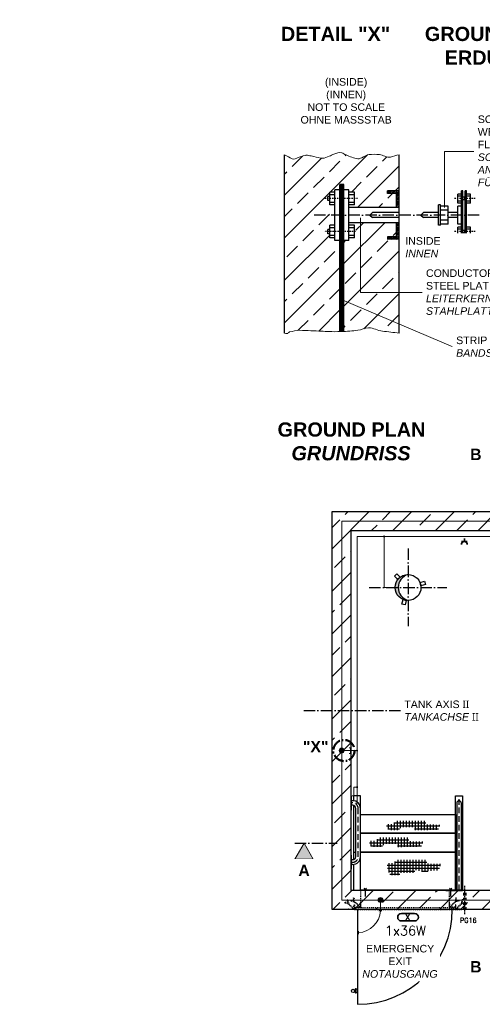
# Model space of a CAD drawing. Header units: millimetres. Extents: x 4747 to 1198744, y 17680 to 73179.
# Tile 288 of 377: x 91006 to 95887, y 40095 to 50487. Entities that reach past the tile are written whole.
import ezdxf
from ezdxf.enums import TextEntityAlignment as Align

# ---------------------------------------------------------------- set-up
doc = ezdxf.new("R2010")
doc.units = ezdxf.units.MM
for name, pattern in [('ACAD_ISO10W100', [18, 12, -3, 0, -3]), ('DASHDOT', [25.4, 12.7, -6.35, 0, -6.35]), ('JIS_02_1.0', [2, 1, -1])]:
    doc.linetypes.add(name, pattern=pattern)
for name, color, linetype, lineweight in [('Beschriftung', 7, 'Continuous', 9), ('elektro Installation', 7, 'Continuous', 35), ('HO1N2-D50', 4, 'Continuous', 18), ('Verz. Bandstahl 30x3_5mm auf Putz', 1, 'GRENZE2', 18), ('Verz. Bandstahl 30x3_5mm im Beton', 5, 'GRENZE1', 18)]:
    doc.layers.add(name, color=color, linetype=linetype, lineweight=lineweight)
doc.styles.add('LBB3.5M1000', font='isocp.shx', dxfattribs={"height": 3.5})
doc.styles.add('ROMANS', font='ROMANS', dxfattribs={"height": 0.2})
doc.linetypes.add('GRENZE1', pattern='A,6.35,-2.54,[133,ltypeshp.shx,S=2.54,R=0,X=-2.54,Y=0],-2.54,25.4', length=36.83)
doc.linetypes.add('GRENZE2', pattern='A,6.35,-2.54,[132,ltypeshp.shx,S=2.54,R=0,X=-2.54,Y=0],-2.54,25.4', length=36.83)

msp = doc.modelspace()

# ---------------------------------------------------------------- hatches: boundary and pattern name
h = msp.add_hatch()
h.set_pattern_fill('ANSI33', color=256, scale=50, style=0)
h.set_pattern_definition([(45, (179697.13, 46331.4), (-224.5064, 224.5064), []), (45, (179921.64, 46331.4), (-224.5064, 224.5064), [158.75, -79.375])])
h.paths.add_polyline_path([(96653.60274, 45294.77086), (94303.60274, 45294.77086), (94303.60274, 41094.77086), (98403.60274, 41094.77086), (98403.60274, 41294.77086), (94503.60274, 41294.77086), (94503.60274, 45094.77086), (96653.60274, 45094.77086)])
h.paths.add_polyline_path([(97533.60274, 45294.77086), (96653.60274, 45294.77086), (96653.60274, 45094.77086), (97533.60274, 45094.77086)], flags=17)
h.paths.add_polyline_path([(98403.60274, 45294.77086), (97533.60274, 45294.77086), (97533.60274, 45094.77086), (98403.60274, 45094.77086)])
h.paths.add_polyline_path([(100153.60274, 45294.77086), (98403.60274, 45294.77086), (98403.60274, 45094.77086), (100153.60274, 45094.77086)], flags=17)
h.paths.add_polyline_path([(102503.60274, 45294.77086), (100153.60274, 45294.77086), (100153.60274, 45094.77086), (102303.60274, 45094.77086), (102303.60274, 41294.77086), (98403.60274, 41294.77086), (98403.60274, 41094.77086), (102503.60274, 41094.77086)])
h = msp.add_hatch(color=256)
h.dxf.hatch_style = 1
h.paths.add_polyline_path([(95103.60274, 44631.27086, 0.4142135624), (94967.10274, 44494.77086), (95000.71765, 44494.77086, -0.33466015)])
h.paths.add_polyline_path([(95000.71765, 44494.77086), (94967.10274, 44494.77086, 0.4142135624), (95103.60274, 44358.27086, -0.33466015)])
h = msp.add_hatch()
h.set_pattern_fill('NET', color=253, scale=10)
h.set_pattern_definition([(0, (112961.716, 46231.402), (0, 31.75), []), (90, (112961.716, 46231.402), (-31.75, 2e-15), [])])
h.paths.add_polyline_path([(94875.13876, 41954.71762), (94877.21494, 41996.22584), (94948.84181, 41998.30127), (94969.60318, 42031.50785), (95290.36694, 42031.50785), (95294.51923, 41993.11275), (95444.00134, 41988.96192), (95420.12574, 41937.07662), (95264.41516, 41932.92579), (95172.02691, 41931.88809), (95172.02691, 41966.1324), (95035.00164, 41966.1324), (95004.89756, 41933.96349), (94911.47126, 41933.96349)])
h = msp.add_hatch()
h.set_pattern_fill('NET', color=253, scale=10)
h.set_pattern_definition([(0, (112782.13, 46053.954), (0, 31.75), []), (90, (112782.13, 46053.954), (-31.75, 2e-15), [])])
h.paths.add_polyline_path([(94695.55258, 41777.26987), (94697.62875, 41818.77809), (94769.25562, 41820.85352), (94790.01699, 41854.0601), (95110.78075, 41854.0601), (95114.93305, 41815.665), (95264.41516, 41811.51417), (95240.53955, 41759.62887), (95084.82897, 41755.47804), (94992.44073, 41754.44034), (94992.44073, 41788.68465), (94855.41545, 41788.68465), (94825.31137, 41756.51574), (94731.88507, 41756.51574)])
at = {"layer": 'Beschriftung'}
h = msp.add_hatch(color=256, dxfattribs=at)
h.dxf.hatch_style = 1
h.paths.add_polyline_path([(94006.43888, 41794.77086), (94104.41243, 41625.07569), (93908.46532, 41625.07569)])
at = {"layer": 'Verz. Bandstahl 30x3_5mm auf Putz'}
h = msp.add_hatch(color=256, dxfattribs=at)
h.dxf.hatch_style = 1
edge = h.paths.add_edge_path()
edge.add_arc((94852.97221, 45032.27086), 6.01999, 0, 360)
h = msp.add_hatch(color=256, dxfattribs=at)
h.dxf.hatch_style = 1
edge = h.paths.add_edge_path()
edge.add_arc((94566.10274, 42772.37809), 6.01999, 0, 360)
h = msp.add_hatch(color=256, dxfattribs=at)
h.dxf.hatch_style = 1
edge = h.paths.add_edge_path()
edge.add_arc((94566.10274, 42386.81379), 6.01999, 0, 360)
at = {"layer": 'Verz. Bandstahl 30x3_5mm im Beton'}
h = msp.add_hatch(color=256, dxfattribs=at)
h.dxf.hatch_style = 1
edge = h.paths.add_edge_path()
edge.add_arc((94403.60274, 42772.37809), 26.4653, 0, 360)
h = msp.add_hatch(color=256, dxfattribs=at)
h.dxf.hatch_style = 1
edge = h.paths.add_edge_path()
edge.add_arc((94812.11544, 41195.85849), 26.4653, 0, 360)

# ---------------------------------------------------------------- linework, layer by layer
at = {"color": 7, "linetype": 'Continuous'}
for p, q in [((94385.38379, 47195.14492), (94385.38379, 48746.64977)), ((94425.63934, 48746.64977), (94385.38379, 48746.64977)), ((94389.40935, 47195.23525), (94389.40935, 48746.64977)), ((94393.4349, 47195.32765), (94393.4349, 48746.64977)), ((94398.80231, 47195.45484), (94398.80231, 48746.64977)), ((94404.16971, 47195.59864), (94404.16971, 48746.64977)), ((94409.53712, 47195.76119), (94409.53712, 48746.64977)), ((94414.90453, 47195.94163), (94414.90453, 48746.64977)), ((94420.27194, 47196.13912), (94420.27194, 48746.64977)), ((94425.63934, 47196.35279), (94425.63934, 48746.64977)), ((94331.70972, 48666.13867), (94278.03566, 48666.13867)), ((94278.03566, 48531.9535), (94278.03566, 48666.13867)), ((94331.70972, 48639.30164), (94278.03566, 48639.30164)), ((94331.70972, 48156.23503), (94331.70972, 48692.97571)), ((94385.38379, 48692.97571), (94331.70972, 48692.97571)), ((94479.31341, 48692.97571), (94425.63934, 48692.97571)), ((94479.31341, 48156.23503), (94479.31341, 48692.97571)), ((94538.35488, 48666.13867), (94479.31341, 48666.13867)), ((94538.35488, 48639.30164), (94479.31341, 48639.30164)), ((94538.35488, 48531.9535), (94538.35488, 48666.13867)), ((94888.57818, 48671.69662), (94896.43874, 48679.55719)), ((94888.57818, 48652.72016), (94915.41521, 48679.55719)), ((94888.57818, 48652.72016), (94888.57818, 48679.55719)), ((95009.34483, 48679.55719), (94888.57818, 48679.55719)), ((94982.5078, 48652.72016), (94888.57818, 48652.72016)), ((94907.55518, 48652.72016), (94934.39221, 48679.55719)), ((94926.53165, 48652.72016), (94953.36868, 48679.55719)), ((94945.50865, 48652.72016), (94972.34569, 48679.55719)), ((94964.48512, 48652.72016), (94991.32215, 48679.55719)), ((94982.5078, 48651.76637), (95009.34483, 48678.6034)), ((94982.5078, 48632.78936), (95009.34483, 48659.6264)), ((94982.5078, 48505.11647), (94982.5078, 48652.72016)), ((94982.5078, 48613.8129), (95009.34483, 48640.64993)), ((95667.81642, 48646.0109), (95627.56087, 48646.0109)), ((95627.56087, 48552.08128), (95627.56087, 48646.0109)), ((95681.23493, 48679.55719), (95667.81642, 48679.55719)), ((95667.81642, 48169.65354), (95667.81642, 48679.55719)), ((95681.23493, 48169.65354), (95681.23493, 48679.55719)), ((95721.49048, 48679.55719), (95708.07197, 48679.55719)), ((95708.07197, 48169.65354), (95708.07197, 48679.55719)), ((95721.49048, 48169.65354), (95721.49048, 48679.55719)), ((95761.74604, 48646.0109), (95721.49048, 48646.0109)), ((95761.74604, 48552.08128), (95761.74604, 48646.0109)), ((94256.56603, 48577.57646), (94256.56603, 48620.51572)), ((94278.03566, 48620.51572), (94256.56603, 48620.51572)), ((94278.03566, 48577.57646), (94256.56603, 48577.57646)), ((94331.70972, 48558.79054), (94278.03566, 48558.79054)), ((94538.35488, 48558.79054), (94479.31341, 48558.79054)), ((94982.5078, 48594.83643), (95009.34483, 48621.67346)), ((94982.5078, 48575.85943), (95009.34483, 48602.69646)), ((94982.5078, 48537.90649), (95009.34483, 48564.74353)), ((94982.5078, 48518.92949), (95009.34483, 48545.76652)), ((94983.46158, 48557.83675), (95009.34483, 48583.71999)), ((95667.81642, 48625.88312), (95627.56087, 48625.88312)), ((95667.81642, 48572.20905), (95627.56087, 48572.20905)), ((95667.81642, 48552.08128), (95627.56087, 48552.08128)), ((95708.07197, 48612.46461), (95681.23493, 48612.46461)), ((95708.07197, 48585.62757), (95681.23493, 48585.62757)), ((95761.74604, 48625.88312), (95721.49048, 48625.88312)), ((95761.74604, 48572.20905), (95721.49048, 48572.20905)), ((95761.74604, 48552.08128), (95721.49048, 48552.08128)), ((94331.70972, 48531.9535), (94278.03566, 48531.9535)), ((94538.35488, 48531.9535), (94479.31341, 48531.9535)), ((95009.34483, 48505.11647), (94479.31341, 48505.11647)), ((94700.71894, 48424.60537), (94727.55597, 48451.4424)), ((95009.34483, 48451.4424), (94727.55597, 48451.4424)), ((94987.67124, 48505.11647), (95009.34483, 48526.79006)), ((95238.42387, 48424.60537), (95265.26091, 48451.4424)), ((95426.28311, 48451.4424), (95265.26091, 48451.4424)), ((95445.06903, 48531.9535), (95426.28311, 48531.9535)), ((95426.28311, 48317.25723), (95426.28311, 48531.9535)), ((95445.06903, 48317.25723), (95445.06903, 48531.9535)), ((95525.58014, 48518.53499), (95445.06903, 48518.53499)), ((95525.58014, 48478.27944), (95445.06903, 48478.27944)), ((95525.58014, 48330.67575), (95525.58014, 48518.53499)), ((95627.56087, 48451.4424), (95525.58014, 48451.4424)), ((95667.81642, 48518.53499), (95627.56087, 48518.53499)), ((95627.56087, 48330.67575), (95627.56087, 48518.53499)), ((95009.34483, 48344.09427), (94479.31341, 48344.09427)), ((94700.71894, 48424.60537), (94727.55597, 48397.76833)), ((95009.34483, 48397.76833), (94727.55597, 48397.76833)), ((94982.5078, 48339.48957), (94987.11249, 48344.09427)), ((94982.5078, 48320.51256), (95006.0895, 48344.09427)), ((94982.5078, 48196.49058), (94982.5078, 48344.09427)), ((94982.5078, 48301.5361), (95009.34483, 48328.37313)), ((95238.42387, 48424.60537), (95265.26091, 48397.76833)), ((95426.28311, 48397.76833), (95265.26091, 48397.76833)), ((95525.58014, 48370.9313), (95445.06903, 48370.9313)), ((95525.58014, 48330.67575), (95445.06903, 48330.67575)), ((95627.56087, 48397.76833), (95525.58014, 48397.76833)), ((95667.81642, 48330.67575), (95627.56087, 48330.67575)), ((94256.56603, 48228.69502), (94256.56603, 48271.63427)), ((94278.03566, 48271.63427), (94256.56603, 48271.63427)), ((94278.03566, 48228.69502), (94256.56603, 48228.69502)), ((94331.70972, 48317.25723), (94278.03566, 48317.25723)), ((94278.03566, 48183.07206), (94278.03566, 48317.25723)), ((94331.70972, 48290.4202), (94278.03566, 48290.4202)), ((94538.35488, 48317.25723), (94479.31341, 48317.25723)), ((94538.35488, 48290.4202), (94479.31341, 48290.4202)), ((94538.35488, 48183.07206), (94538.35488, 48317.25723)), ((94982.5078, 48282.5599), (95009.34483, 48309.39666)), ((94982.5078, 48263.58343), (95009.34483, 48290.4202)), ((94982.5078, 48244.60616), (95009.34483, 48271.44319)), ((94982.5078, 48225.62969), (95009.34483, 48252.46673)), ((94982.5078, 48206.65296), (95009.34483, 48233.48972)), ((95445.06903, 48317.25723), (95426.28311, 48317.25723)), ((95667.81642, 48297.12946), (95627.56087, 48297.12946)), ((95627.56087, 48203.19984), (95627.56087, 48297.12946)), ((95667.81642, 48277.00168), (95627.56087, 48277.00168)), ((95667.81642, 48223.32761), (95627.56087, 48223.32761)), ((95708.07197, 48263.58316), (95681.23493, 48263.58316)), ((95708.07197, 48236.74613), (95681.23493, 48236.74613)), ((95761.74604, 48297.12946), (95721.49048, 48297.12946)), ((95761.74604, 48277.00168), (95721.49048, 48277.00168)), ((95761.74604, 48223.32761), (95721.49048, 48223.32761)), ((95761.74604, 48203.19984), (95761.74604, 48297.12946)), ((94331.70972, 48209.9091), (94278.03566, 48209.9091)), ((94331.70972, 48183.07206), (94278.03566, 48183.07206)), ((94385.38379, 48156.23503), (94331.70972, 48156.23503)), ((94479.31341, 48156.23503), (94425.63934, 48156.23503)), ((94538.35488, 48209.9091), (94479.31341, 48209.9091)), ((94538.35488, 48183.07206), (94479.31341, 48183.07206)), ((94888.57818, 48188.63001), (94896.43874, 48196.49058)), ((94888.57818, 48169.65354), (94915.41494, 48196.49058)), ((94888.57818, 48196.49058), (94888.57818, 48169.65354)), ((94982.5078, 48196.49058), (94888.57818, 48196.49058)), ((95009.34483, 48169.65354), (94888.57818, 48169.65354)), ((94907.55518, 48169.65354), (94934.39221, 48196.49058)), ((94926.53165, 48169.65354), (94953.36841, 48196.49058)), ((94945.50865, 48169.65354), (94972.34569, 48196.49058)), ((94964.48512, 48169.65354), (95009.34483, 48214.51326)), ((94983.46158, 48169.65354), (95009.34483, 48195.53679)), ((95002.43859, 48169.65354), (95009.34483, 48176.55979)), ((95667.81642, 48203.19984), (95627.56087, 48203.19984)), ((95681.23493, 48169.65354), (95667.81642, 48169.65354)), ((95721.49048, 48169.65354), (95708.07197, 48169.65354)), ((95761.74604, 48203.19984), (95721.49048, 48203.19984))]:
    msp.add_line(p, q, dxfattribs=at)
at = {"color": 7, "linetype": 'DASHDOT'}
for p, q in [((94571.3843, 48599.04609), (94214.74856, 48599.04609)), ((95812.35263, 48599.04609), (95589.82129, 48599.04609)), ((94550.62773, 48250.16465), (94220.40957, 48250.16465)), ((95812.35263, 48250.16465), (95589.82129, 48250.16465))]:
    msp.add_line(p, q, dxfattribs=at)
at = {"linetype": 'ACAD_ISO10W100', "ltscale": 10}
for p, q in [((95854.51656, 48424.60537), (94098.69905, 48424.60537)), ((95103.60274, 44904.77086), (95103.60274, 44084.77086)), ((94693.60274, 44494.77086), (95513.60274, 44494.77086)), ((94003.60274, 43194.77086), (96550.0122, 43194.77086)), ((93908.46532, 41794.77086), (94354.7433, 41794.77086))]:
    msp.add_line(p, q, dxfattribs=at)
for p, q in [((94303.60274, 41094.77086), (94303.60274, 45294.77086)), ((94303.60274, 45294.77086), (102503.60274, 45294.77086)), ((94503.60274, 41294.77086), (94503.60274, 45094.77086)), ((94503.60274, 45094.77086), (102303.60274, 45094.77086)), ((94508.60274, 42294.58952), (94503.60274, 42294.58952)), ((94508.60274, 42144.58952), (94508.60274, 42294.58952)), ((94520.75274, 42243.72891), (94508.60274, 42243.72891)), ((94520.75274, 42195.43952), (94508.60274, 42195.43952)), ((94503.60274, 42147.13562), (94508.60274, 42147.13562)), ((94528.60274, 41699.77086), (94553.60274, 41699.77086)), ((94601.89213, 41699.77086), (94603.60274, 41699.77086)), ((95603.60274, 41699.77086), (95616.95274, 41699.77086)), ((95665.25274, 41699.77086), (95678.60274, 41699.77086)), ((102303.60274, 41294.77086), (94503.60274, 41294.77086)), ((102503.60274, 41094.77086), (94303.60274, 41094.77086)), ((94571.10274, 41094.77086), (94571.10274, 40094.77086))]:
    msp.add_line(p, q)
at = {"linetype": 'ACAD_ISO10W100', "ltscale": 5}
msp.add_line((94520.75274, 42219.58952), (94508.60274, 42219.58952), dxfattribs=at)
at = {"linetype": 'JIS_02_1.0', "ltscale": 5}
msp.add_line((94601.89213, 42001.57185), (94603.60274, 42001.57185), dxfattribs=at)
at = {"linetype": 'JIS_02_1.0', "ltscale": 10}
for p, q in [((94603.60274, 41294.77086), (94603.60274, 41114.77086)), ((95538.60274, 41294.77086), (95538.60274, 41114.77086))]:
    msp.add_line(p, q, dxfattribs=at)
at = {"linetype": 'ACAD_ISO10W100', "ltscale": 0.5}
for p, q in [((94653.60274, 41299.72325), (94640.89694, 41321.73033)), ((94666.30853, 41321.73033), (94653.60274, 41299.72325)), ((94653.60274, 41231.60289), (94653.60274, 41318.60931)), ((95540.89694, 41321.73033), (95553.60274, 41299.72325)), ((95553.60274, 41299.72325), (95566.30853, 41321.73033)), ((95553.60274, 41231.60289), (95553.60274, 41318.60931))]:
    msp.add_line(p, q, dxfattribs=at)
at = {"linetype": 'JIS_02_1.0', "ltscale": 25}
for p, q in [((95691.10274, 41094.77086), (95691.10274, 41294.77086)), ((95716.10241, 41094.67973), (95716.10241, 41294.67973))]:
    msp.add_line(p, q, dxfattribs=at)
for points in [[(94984.10169, 44639.02065), (95019.45703, 44603.66531), (94994.70829, 44578.91657), (94959.35295, 44614.27191)], [(95288.27724, 44526.13691), (95239.98095, 44513.19596), (95230.92228, 44547.00336), (95279.21857, 44559.94432)], [(95038.42928, 44319.15503), (95051.37024, 44367.45132), (95085.17764, 44358.39265), (95072.23669, 44310.09636)], [(95603.60274, 41899.72325), (94603.60274, 41899.72325), (94603.60274, 42099.67563), (95603.60274, 42099.67563)], [(95603.60274, 41699.77086), (94603.60274, 41699.77086), (94603.60274, 41899.72325), (95603.60274, 41899.72325)], [(94528.60274, 41299.72325), (94703.60274, 41299.72325), (94703.60274, 41294.77086), (94528.60274, 41294.77086)], [(95678.60274, 41299.72325), (95503.60274, 41299.72325), (95503.60274, 41294.77086), (95678.60274, 41294.77086)], [(94545.51077, 40214.99585), (94549.01861, 40214.99585), (94549.01861, 40256.65719), (94545.51077, 40256.65719)], [(94549.01861, 40218.14944), (94571.10274, 40218.14944), (94571.10274, 40253.5036), (94549.01861, 40253.5036)]]:
    msp.add_lwpolyline(points, close=True)
at = {"linetype": 'JIS_02_1.0', "ltscale": 10}
for points in [[(94470.61998, 41162.75362), (94437.00205, 41171.76152), (94435.44913, 41165.96596), (94473.30971, 41155.82125)], [(94472.1729, 41156.95806), (94461.61208, 41196.37155), (94467.40764, 41197.92447), (94477.55235, 41160.06389)], [(94472.1729, 41156.95806), (94529.30984, 41099.82112), (94533.55248, 41104.06376), (94477.55235, 41160.06389)], [(94535.61998, 41182.75362), (94502.00205, 41191.76152), (94500.44913, 41185.96596), (94538.30971, 41175.82125)], [(94537.1729, 41176.95806), (94526.61208, 41216.37155), (94532.40764, 41217.92447), (94542.55235, 41180.06389)], [(94537.1729, 41176.95806), (94594.30984, 41119.82112), (94598.55248, 41124.06376), (94542.55235, 41180.06389)], [(95605.03258, 41176.95806), (95547.89563, 41119.82112), (95543.65299, 41124.06376), (95599.65313, 41180.06389)], [(95605.03258, 41176.95806), (95615.59339, 41216.37155), (95609.79784, 41217.92447), (95599.65313, 41180.06389)], [(95606.58549, 41182.75362), (95640.20343, 41191.76152), (95641.75634, 41185.96596), (95603.89577, 41175.82125)], [(95670.03258, 41156.95806), (95612.89563, 41099.82112), (95608.65299, 41104.06376), (95664.65313, 41160.06389)], [(95670.03258, 41156.95806), (95680.59339, 41196.37155), (95674.79784, 41197.92447), (95664.65313, 41160.06389)], [(95671.58549, 41162.75362), (95705.20343, 41171.76152), (95706.75634, 41165.96596), (95668.89577, 41155.82125)]]:
    msp.add_lwpolyline(points, dxfattribs=at)
for points in [[(94603.60274, 41164.77086), (94603.60274, 41114.77086), (94538.60274, 41114.77086), (94538.60274, 41117.27086, -0.4142135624), (94541.10274, 41119.77086), (94593.60274, 41119.77086, 0.4142135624), (94598.60274, 41124.77086), (94598.60274, 41162.27086, -0.4142135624), (94601.10274, 41164.77086)], [(95538.60274, 41164.77086), (95538.60274, 41114.77086), (95603.60274, 41114.77086), (95603.60274, 41117.27086, 0.4142135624), (95601.10274, 41119.77086), (95548.60274, 41119.77086, -0.4142135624), (95543.60274, 41124.77086), (95543.60274, 41162.27086, 0.4142135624), (95541.10274, 41164.77086)], [(94538.60274, 41144.77086), (94538.60274, 41094.77086), (94473.60274, 41094.77086), (94473.60274, 41097.27086, -0.4142135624), (94476.10274, 41099.77086), (94528.60274, 41099.77086, 0.4142135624), (94533.60274, 41104.77086), (94533.60274, 41142.27086, -0.4142135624), (94536.10274, 41144.77086)], [(95603.60274, 41144.77086), (95603.60274, 41094.77086), (95668.60274, 41094.77086), (95668.60274, 41097.27086, 0.4142135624), (95666.10274, 41099.77086), (95613.60274, 41099.77086, -0.4142135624), (95608.60274, 41104.77086), (95608.60274, 41142.27086, 0.4142135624), (95606.10274, 41144.77086)]]:
    msp.add_lwpolyline(points, format="xyb", close=True, dxfattribs=at)
msp.add_lwpolyline([(94538.60274, 41094.77086), (95603.60274, 41094.77086), (95603.60274, 41114.77086), (94538.60274, 41114.77086)], close=True, dxfattribs=at)
msp.add_lwpolyline([(94541.15302, 40241.87481), (94545.51077, 40241.87481), (94545.51077, 40229.77823), (94541.15302, 40229.77823)])
for centre, radius in [((95103.60274, 44494.77086), 136.5), ((94524.6801, 40235.82652), 17.54819)]:
    msp.add_circle(centre, radius)
at = {"linetype": 'ACAD_ISO10W100', "lineweight": 50, "ltscale": 10}
msp.add_circle((94428.04306, 42773.82323), 111.5003, dxfattribs=at)
for centre, radius, start, end in [((95142.70903, 44494.77086), 141.99138, 105.986638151, 254.013361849), ((94520.75274, 42162.58952), 81.13939, 0, 90), ((94520.75274, 42162.58952), 32.85, 0, 90), ((95641.10274, 42219.58952), 24.15, 0, 180), ((94571.10274, 41094.77086), 1000, 270, 0)]:
    msp.add_arc(centre, radius, start, end)
at = {"linetype": 'ACAD_ISO10W100', "ltscale": 5}
msp.add_arc((94520.75274, 42162.58952), 57, 0, 90, dxfattribs=at)
at = {"color": 7, "linetype": 'Continuous', "lineweight": 5}
msp.add_open_spline([(95009.34483, 47178.79805), (94950.75654, 47185.80439), (94892.16826, 47192.81074), (94833.57997, 47199.81708), (94783.96768, 47205.75002), (94736.52929, 47234.72362), (94687.9064, 47235.15018), (94649.69753, 47235.48538), (94611.68211, 47213.28362), (94573.13353, 47208.65022), (94545.53368, 47205.33282), (94517.33462, 47201.61047), (94489.26082, 47199.81708), (94458.36759, 47197.84358), (94427.48587, 47196.12582), (94396.55954, 47195.40051), (94353.9001, 47194.40002), (94311.17569, 47193.61441), (94268.5434, 47195.40051), (94242.04122, 47196.51083), (94215.5897, 47198.7355), (94189.08538, 47199.81708), (94152.30102, 47201.31816), (94115.51313, 47202.76924), (94078.72667, 47204.23365), (94039.00176, 47205.81503), (93999.26791, 47207.23827), (93959.5391, 47208.65022), (93923.76161, 47209.92174), (93888.4585, 47199.78506), (93853.59481, 47190.98367), (93843.26062, 47188.37479), (93837.48304, 47171.08121), (93827.10881, 47173.31712), (93818.63197, 47175.1441), (93810.15514, 47176.97107), (93801.6783, 47178.79805)], degree=3, knots=[0, 0, 0, 0, 0.1445720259, 0.1445720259, 0.1445720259, 0.2669949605, 0.2669949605, 0.2669949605, 0.3631974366, 0.3631974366, 0.3631974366, 0.4320761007, 0.4320761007, 0.4320761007, 0.5078722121, 0.5078722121, 0.5078722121, 0.6124245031, 0.6124245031, 0.6124245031, 0.6774189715, 0.6774189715, 0.6774189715, 0.7676223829, 0.7676223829, 0.7676223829, 0.8650310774, 0.8650310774, 0.8650310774, 0.9527517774, 0.9527517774, 0.9527517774, 0.9787536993, 0.9787536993, 0.9787536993, 1, 1, 1, 1], dxfattribs=at)
at = {"layer": 'Beschriftung', "color": 7, "linetype": 'Continuous'}
for p, q in [((94603.60028, 47608.15657), (94603.60028, 48396.90928)), ((97731.8846, 47608.15657), (94603.60028, 47608.15657)), ((94410.47588, 47529.66972), (95577.88686, 47034.22615)), ((97625.106, 47034.22615), (95577.88686, 47034.22615))]:
    msp.add_line(p, q, dxfattribs=at)
at = {"layer": 'Beschriftung'}
msp.add_lwpolyline([(94006.43888, 41794.77086), (94104.41243, 41625.07569), (93908.46532, 41625.07569)], close=True, dxfattribs=at)
at = {"layer": 'elektro Installation'}
for p, q in [((95698.02421, 44979.24794), (95698.02421, 45010.48333)), ((95666.78882, 44979.24794), (95729.2596, 44979.24794))]:
    msp.add_line(p, q, dxfattribs=at)
at = {"layer": 'elektro Installation', "color": 7, "linetype": 'Continuous', "ltscale": 100}
for p, q in [((95034.51628, 41054.17823), (95172.6892, 41054.17823)), ((95034.51628, 40974.17823), (95172.6892, 40974.17823))]:
    msp.add_line(p, q, dxfattribs=at)
at = {"layer": 'elektro Installation'}
msp.add_arc((95698.02421, 44948.01255), 31.23539, 0, 180, dxfattribs=at)
at = {"layer": 'elektro Installation', "color": 7, "linetype": 'Continuous', "ltscale": 100}
for centre, start, end in [((95034.51628, 41014.17823), 90, 270), ((95172.6892, 41014.17823), 270, 90)]:
    msp.add_arc(centre, 40, start, end, dxfattribs=at)
at = {"layer": 'HO1N2-D50', "linetype": 'Continuous'}
msp.add_line((94797.11544, 41082.44334), (94827.11544, 41082.44334), dxfattribs=at)
at = {"layer": 'HO1N2-D50'}
msp.add_line((94580.58037, 40865.59689), (94580.58037, 40835.59689), dxfattribs=at)
msp.add_arc((94568.25285, 41094.77086), 244.17397, 272.893900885, 357.106099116, dxfattribs=at)
at = {"layer": 'Verz. Bandstahl 30x3_5mm auf Putz', "ltscale": 2}
for p, q in [((94566.10274, 45032.27086), (94566.10274, 42218.50026)), ((94566.10274, 45032.27086), (101125.99643, 45032.27086)), ((94852.97221, 44494.77086), (94852.97221, 45032.27086)), ((94852.97221, 44494.77086), (94966.16534, 44494.77086)), ((94566.10274, 42386.81379), (94530.9757, 42386.81379)), ((94530.9757, 42386.81379), (94530.9757, 42296.39983))]:
    msp.add_line(p, q, dxfattribs=at)
at = {"layer": 'Verz. Bandstahl 30x3_5mm auf Putz'}
for p, q in [((94966.16534, 44509.77086), (94966.16534, 44479.77086)), ((94515.9757, 42296.39983), (94545.9757, 42296.39983)), ((94551.10274, 42218.50026), (94581.10274, 42218.50026))]:
    msp.add_line(p, q, dxfattribs=at)
at = {"layer": 'Verz. Bandstahl 30x3_5mm auf Putz', "linetype": 'Continuous', "ltscale": 2}
msp.add_line((94498.15361, 42772.37809), (94566.10274, 42772.37809), dxfattribs=at)
at = {"layer": 'Verz. Bandstahl 30x3_5mm auf Putz', "linetype": 'Continuous'}
for centre in [(94852.97221, 45032.27086), (94566.10274, 42772.37809), (94566.10274, 42386.81379)]:
    msp.add_circle(centre, 6.01999, dxfattribs=at)
at = {"layer": 'Verz. Bandstahl 30x3_5mm im Beton', "ltscale": 15}
for p, q in [((102403.60274, 45194.77086), (94403.60274, 45194.77086)), ((94403.60274, 41194.77086), (102403.60274, 41194.77086)), ((94812.11544, 41082.44334), (94812.11544, 41194.77086))]:
    msp.add_line(p, q, dxfattribs=at)
at = {"layer": 'Verz. Bandstahl 30x3_5mm im Beton', "linetype": 'Continuous'}
msp.add_line((94403.60274, 42772.37809), (94498.15361, 42772.37809), dxfattribs=at)
msp.add_lwpolyline([(94483.15361, 42742.37809), (94498.15361, 42742.37809), (94498.15361, 42802.37809), (94483.15361, 42802.37809)], dxfattribs=at)
at = {"layer": 'Verz. Bandstahl 30x3_5mm im Beton', "linetype": 'Continuous', "ltscale": 15}
for centre in [(94403.60274, 42772.37809), (94812.11544, 41195.85849)]:
    msp.add_circle(centre, 26.4653, dxfattribs=at)

# ---------------------------------------------------------------- texts
at = {"layer": 'Beschriftung', "attachment_point": 1, "style": 'LBB3.5M1000', "bg_fill": 2}
for s, insert, char_height, width in [('\\pi98.673;{\\fArial|b1|i0|c0|p34;GROUNDING CONNECTION\\P\\pi307.46;ERDUNGSANSCHLUSS}', (66046.37884, 50412.25145), 150, 2941.2407164), ('\\pi74.897;{\\fArial|b1|i0|c0|p34;GROUND PLAN\\L\\P\\pi221.06;\\fArial|b1|i1|c0|p34;\\lGRUNDRISS}', (93652.51658, 46236.51774), 150, 1682.9463594), ('\\pi47.714;{\\fArial|b1|i0|c0|p34;B}', (95710.96546, 40551.04109), 120, 195.9471091)]:
    msp.add_mtext(s, dxfattribs=dict(at, insert=insert, char_height=char_height, width=width))
at = {"layer": 'elektro Installation', "color": 7, "linetype": 'Continuous', "ltscale": 100, "style": 'ROMANS'}
msp.add_text('X', height=64.9999, dxfattribs=at).set_placement((95100.41324, 41047.65153), align=Align.TOP_CENTER)
msp.add_text('PG16', height=50, dxfattribs=at).set_placement((95651.3811, 41006.30565), align=Align.TOP_LEFT)
at = {"layer": 'elektro Installation', "linetype": 'Continuous', "ltscale": 100, "style": 'ROMANS'}
msp.add_text('1x36W', height=100, dxfattribs=at).set_placement((94859.37409, 40921.97171), align=Align.TOP_LEFT)

# ---------------------------------------------------------------- next in the draw order: texts
at = {"insert": (93994.07273, 42874.57566), "char_height": 120, "width": 198.2103008, "attachment_point": 1, "style": 'LBB3.5M1000', "bg_fill": 2}
msp.add_mtext('{\\fArial|b1|i0|c0|p34;"X"}', dxfattribs=at)
at = {"layer": 'Beschriftung', "attachment_point": 1, "style": 'LBB3.5M1000', "bg_fill": 2}
for s, insert, char_height, width in [('\\pi1252.5;{\\fArial|b0|i0|c0|p34;(INSIDE)\\P\\pi1264.9;(INNEN)\\P\\pi1068;NOT TO SCALE\\P\\pi995.01;OHNE MASSSTAB}', (63838.00175, 49871.04459), 80, 2941.2407164), ('{\\fArial|b0|i0|c0|p34;CONDUCTOR WITH WELD-ON\\PSTEEL PLATE AND FLAT-STRIP CONNECTOR\\P\\fArial|b0|i1|c0|p34;LEITERKERN MIT ANGESCHWEISSTER\\PSTAHLPLATTE UND FLACHBANDVERBINDER}', (95293.22476, 47852.18656), 80, 2577.1773754), ('{\\fArial|b0|i0|c0|p34;STRIP STEEL 30x3,5mm GALVANIZED\\P\\fArial|b0|i1|c0|p34;BANDSTAHL 30x3,5mm VERZINKT}', (95611.29597, 47142.83444), 80, 2577.1773754), ('\\pi74.897;{\\fArial|b1|i0|c0|p34;GROUND PLAN\\L\\P\\pi221.06;\\fArial|b1|i1|c0|p34;\\lGRUNDRISS}', (64492.72778, 46236.51791), 150, 1682.9463594), ('{\\fArial|b0|i0|c0|p34;TANK AXIS \\fSegoe UI|b0|i0|c0|p34;II\\fArial|b0|i0|c0|p34;\\P\\fArial|b0|i1|c0|p34;TANKACHSE \\fSegoe UI|b0|i0|c0|p34;II}', (95064.57928, 43301.28187), 80, 1314.0157142), ('\\pi37.769;{\\fArial|b1|i0|c0|p34;A}', (93908.46532, 41567.50297), 120, 195.9471091), ('\\pi31.451;{\\fArial|b0|i0|c0|p34;EMERGENCY \\P\\pi268.1;EXIT\\P\\pi-7.2665;\\fArial|b0|i1|c0|p34;NOTAUSGANG}', (94628.57201, 40722.25323), 80, 773.5161683)]:
    msp.add_mtext(s, dxfattribs=dict(at, insert=insert, char_height=char_height, width=width))

# ---------------------------------------------------------------- next in the draw order: hatches: boundary and pattern name
h = msp.add_hatch()
h.set_pattern_fill('ANSI33', color=256, scale=50, style=0)
h.set_pattern_definition([(45, (24451.94, -59.6), (-224.5064, 224.5064), []), (45, (24676.44, -59.6), (-224.5064, 224.5064), [158.75, -79.375])])
edge = h.paths.add_edge_path()
edge.add_spline(control_points=[(95009.34483, 49062.40072), (94978.71411, 49054.07847), (94948.0834, 49045.75621), (94917.45268, 49037.43396)], knot_values=[0, 0, 0, 0, 0.0754968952, 0.0754968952, 0.0754968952, 0.0754968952], degree=3, periodic=0)
edge.add_spline(control_points=[(94917.45268, 49037.43396), (94879.56207, 49027.13922), (94841.06858, 49060.25645), (94802.67954, 49063.93392)], knot_values=[0.0754968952, 0.0754968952, 0.0754968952, 0.0754968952, 0.1688875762, 0.1688875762, 0.1688875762, 0.1688875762], degree=3, periodic=0)
edge.add_spline(control_points=[(94802.67954, 49063.93392), (94766.71327, 49067.3793), (94727.63543, 49067.20691), (94692.32083, 49063.93392)], knot_values=[0.1688875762, 0.1688875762, 0.1688875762, 0.1688875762, 0.2563842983, 0.2563842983, 0.2563842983, 0.2563842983], degree=3, periodic=0)
edge.add_spline(control_points=[(94692.32083, 49063.93392), (94651.64668, 49060.1642), (94613.17718, 49014.79994), (94573.13353, 49019.76741)], knot_values=[0.2563842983, 0.2563842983, 0.2563842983, 0.2563842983, 0.3571600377, 0.3571600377, 0.3571600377, 0.3571600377], degree=3, periodic=0)
edge.add_spline(control_points=[(94573.13353, 49019.76741), (94532.23023, 49024.84152), (94490.40131, 49043.08861), (94449.53182, 49059.51708)], knot_values=[0.3571600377, 0.3571600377, 0.3571600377, 0.3571600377, 0.4600992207, 0.4600992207, 0.4600992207, 0.4600992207], degree=3, periodic=0)
edge.add_spline(control_points=[(94449.53182, 49059.51708), (94433.99469, 49065.7626), (94420.75866, 49077.75244), (94405.38838, 49081.60047)], knot_values=[0.4600992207, 0.4600992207, 0.4600992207, 0.4600992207, 0.4992330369, 0.4992330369, 0.4992330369, 0.4992330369], degree=3, periodic=0)
edge.add_spline(control_points=[(94405.38838, 49081.60047), (94378.94677, 49088.22027), (94347.98433, 49078.89453), (94321.51568, 49068.35049)], knot_values=[0.4992330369, 0.4992330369, 0.4992330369, 0.4992330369, 0.566555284, 0.566555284, 0.566555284, 0.566555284], degree=3, periodic=0)
edge.add_spline(control_points=[(94321.51568, 49068.35049), (94304.88765, 49061.72656), (94289.72105, 49052.91537), (94272.95782, 49046.2671)], knot_values=[0.566555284, 0.566555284, 0.566555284, 0.566555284, 0.6088481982, 0.6088481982, 0.6088481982, 0.6088481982], degree=3, periodic=0)
edge.add_spline(control_points=[(94272.95782, 49046.2671), (94249.70294, 49037.04425), (94226.45435, 49022.51647), (94202.32838, 49024.18398)], knot_values=[0.6088481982, 0.6088481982, 0.6088481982, 0.6088481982, 0.6675192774, 0.6675192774, 0.6675192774, 0.6675192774], degree=3, periodic=0)
edge.add_spline(control_points=[(94202.32838, 49024.18398), (94171.56187, 49026.31046), (94140.39714, 49035.14983), (94109.62709, 49041.85053)], knot_values=[0.6675192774, 0.6675192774, 0.6675192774, 0.6675192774, 0.7423392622, 0.7423392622, 0.7423392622, 0.7423392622], degree=3, periodic=0)
edge.add_spline(control_points=[(94109.62709, 49041.85053), (94090.42339, 49046.03246), (94071.4441, 49051.18), (94052.24039, 49055.10051)], knot_values=[0.7423392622, 0.7423392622, 0.7423392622, 0.7423392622, 0.7890347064, 0.7890347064, 0.7890347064, 0.7890347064], degree=3, periodic=0)
edge.add_spline(control_points=[(94052.24039, 49055.10051), (94040.72577, 49057.45127), (94028.4317, 49057.516), (94016.92581, 49055.10051)], knot_values=[0.7890347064, 0.7890347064, 0.7890347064, 0.7890347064, 0.8170334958, 0.8170334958, 0.8170334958, 0.8170334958], degree=3, periodic=0)
edge.add_spline(control_points=[(94016.92581, 49055.10051), (93992.81529, 49050.03886), (93970.03825, 49039.60474), (93946.2961, 49033.01739)], knot_values=[0.8170334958, 0.8170334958, 0.8170334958, 0.8170334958, 0.875704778, 0.875704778, 0.875704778, 0.875704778], degree=3, periodic=0)
edge.add_spline(control_points=[(93946.2961, 49033.01739), (93924.63096, 49027.00631), (93899.85581, 49009.01445), (93880.08109, 49019.76741)], knot_values=[0.875704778, 0.875704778, 0.875704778, 0.875704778, 0.9292433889, 0.9292433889, 0.9292433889, 0.9292433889], degree=3, periodic=0)
edge.add_spline(control_points=[(93880.08109, 49019.76741), (93853.94683, 49033.97851), (93827.81256, 49048.18962), (93801.6783, 49062.40072)], knot_values=[0.9292433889, 0.9292433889, 0.9292433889, 0.9292433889, 1, 1, 1, 1], degree=3, periodic=0)
edge.add_line((93801.6783, 49062.40072), (93801.6783, 47178.79805))
edge.add_spline(control_points=[(93801.6783, 47178.79805), (93810.15514, 47176.97107), (93818.63197, 47175.1441), (93827.10881, 47173.31712)], knot_values=[0.9787536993, 0.9787536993, 0.9787536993, 0.9787536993, 1, 1, 1, 1], degree=3, periodic=0)
edge.add_spline(control_points=[(93827.10881, 47173.31712), (93837.48304, 47171.08121), (93843.26062, 47188.37479), (93853.59481, 47190.98367)], knot_values=[0.9527517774, 0.9527517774, 0.9527517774, 0.9527517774, 0.9787536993, 0.9787536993, 0.9787536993, 0.9787536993], degree=3, periodic=0)
edge.add_spline(control_points=[(93853.59481, 47190.98367), (93888.4585, 47199.78506), (93923.76161, 47209.92174), (93959.5391, 47208.65022)], knot_values=[0.8650310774, 0.8650310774, 0.8650310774, 0.8650310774, 0.9527517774, 0.9527517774, 0.9527517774, 0.9527517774], degree=3, periodic=0)
edge.add_spline(control_points=[(93959.5391, 47208.65022), (93999.26791, 47207.23827), (94039.00176, 47205.81503), (94078.72667, 47204.23365)], knot_values=[0.7676223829, 0.7676223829, 0.7676223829, 0.7676223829, 0.8650310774, 0.8650310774, 0.8650310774, 0.8650310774], degree=3, periodic=0)
edge.add_spline(control_points=[(94078.72667, 47204.23365), (94115.51313, 47202.76924), (94152.30102, 47201.31816), (94189.08538, 47199.81708)], knot_values=[0.6774189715, 0.6774189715, 0.6774189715, 0.6774189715, 0.7676223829, 0.7676223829, 0.7676223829, 0.7676223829], degree=3, periodic=0)
edge.add_spline(control_points=[(94189.08538, 47199.81708), (94215.5897, 47198.7355), (94242.04122, 47196.51083), (94268.5434, 47195.40051)], knot_values=[0.6124245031, 0.6124245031, 0.6124245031, 0.6124245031, 0.6774189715, 0.6774189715, 0.6774189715, 0.6774189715], degree=3, periodic=0)
edge.add_spline(control_points=[(94268.5434, 47195.40051), (94307.45327, 47193.77036), (94346.43988, 47194.28243), (94385.38379, 47195.14492)], knot_values=[0.5170011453, 0.5170011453, 0.5170011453, 0.5170011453, 0.6124245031, 0.6124245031, 0.6124245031, 0.6124245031], degree=3, periodic=0)
edge.add_line((94385.38379, 47195.14492), (94385.38379, 48156.23503))
edge.add_line((94385.38379, 48156.23503), (94331.70972, 48156.23503))
edge.add_line((94331.70972, 48156.23503), (94331.70972, 48183.07206))
edge.add_line((94331.70972, 48183.07206), (94278.03566, 48183.07206))
edge.add_line((94278.03566, 48183.07206), (94278.03566, 48228.69502))
edge.add_line((94278.03566, 48228.69502), (94256.56603, 48228.69502))
edge.add_line((94256.56603, 48228.69502), (94256.56603, 48271.63427))
edge.add_line((94256.56603, 48271.63427), (94278.03566, 48271.63427))
edge.add_line((94278.03566, 48271.63427), (94278.03566, 48317.25723))
edge.add_line((94278.03566, 48317.25723), (94331.70972, 48317.25723))
edge.add_line((94331.70972, 48317.25723), (94331.70972, 48531.9535))
edge.add_line((94331.70972, 48531.9535), (94278.03566, 48531.9535))
edge.add_line((94278.03566, 48531.9535), (94278.03566, 48577.57646))
edge.add_line((94278.03566, 48577.57646), (94256.56603, 48577.57646))
edge.add_line((94256.56603, 48577.57646), (94256.56603, 48620.51572))
edge.add_line((94256.56603, 48620.51572), (94278.03566, 48620.51572))
edge.add_line((94278.03566, 48620.51572), (94278.03566, 48666.13867))
edge.add_line((94278.03566, 48666.13867), (94331.70972, 48666.13867))
edge.add_line((94331.70972, 48666.13867), (94331.70972, 48692.97571))
edge.add_line((94331.70972, 48692.97571), (94385.38379, 48692.97571))
edge.add_line((94385.38379, 48692.97571), (94385.38379, 48746.64977))
edge.add_line((94385.38379, 48746.64977), (94425.63934, 48746.64977))
edge.add_line((94425.63934, 48746.64977), (94425.63934, 48692.97571))
edge.add_line((94425.63934, 48692.97571), (94479.31341, 48692.97571))
edge.add_line((94479.31341, 48692.97571), (94479.31341, 48666.13867))
edge.add_line((94479.31341, 48666.13867), (94538.35488, 48666.13867))
edge.add_line((94538.35488, 48666.13867), (94538.35488, 48531.9535))
edge.add_line((94538.35488, 48531.9535), (94479.31341, 48531.9535))
edge.add_line((94479.31341, 48531.9535), (94479.31341, 48505.11647))
edge.add_line((94479.31341, 48505.11647), (94982.5078, 48505.11647))
edge.add_line((94982.5078, 48505.11647), (94982.5078, 48652.72016))
edge.add_line((94982.5078, 48652.72016), (94888.57818, 48652.72016))
edge.add_line((94888.57818, 48652.72016), (94888.57818, 48679.55719))
edge.add_line((94888.57818, 48679.55719), (95009.34483, 48679.55719))
edge.add_line((95009.34483, 48679.55719), (95009.34483, 49062.40072))
h.paths.add_polyline_path([(95009.34483, 48169.65354), (94888.57818, 48169.65354), (94888.57818, 48196.49058), (94982.5078, 48196.49058), (94982.5078, 48344.09427), (94603.60028, 48344.09427), (94603.60028, 47823.67495), (95009.34483, 47823.67495)], flags=16)
h.paths.add_polyline_path([(95009.34483, 47823.67495), (94603.60028, 47823.67495), (94603.60028, 48344.09427), (94479.31341, 48344.09427), (94479.31341, 48317.25723), (94538.35488, 48317.25723), (94538.35488, 48183.07206), (94479.31341, 48183.07206), (94479.31341, 48156.23503), (94425.63934, 48156.23503), (94425.63934, 47526.03378), (95009.34483, 47386.07119)], flags=17)
edge = h.paths.add_edge_path(flags=17)
edge.add_line((95009.34483, 47386.07119), (94425.63934, 47526.03378))
edge.add_line((94425.63934, 47526.03378), (94425.63934, 47196.35279))
edge.add_spline(control_points=[(94425.63934, 47196.35279), (94446.85318, 47197.22819), (94468.05429, 47198.46238), (94489.26082, 47199.81708)], knot_values=[0.4320761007, 0.4320761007, 0.4320761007, 0.4320761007, 0.4841060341, 0.4841060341, 0.4841060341, 0.4841060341], degree=3, periodic=0)
edge.add_spline(control_points=[(94489.26082, 47199.81708), (94517.33462, 47201.61047), (94545.53368, 47205.33282), (94573.13353, 47208.65022)], knot_values=[0.3631974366, 0.3631974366, 0.3631974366, 0.3631974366, 0.4320761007, 0.4320761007, 0.4320761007, 0.4320761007], degree=3, periodic=0)
edge.add_spline(control_points=[(94573.13353, 47208.65022), (94611.68211, 47213.28362), (94649.69753, 47235.48538), (94687.9064, 47235.15018)], knot_values=[0.2669949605, 0.2669949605, 0.2669949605, 0.2669949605, 0.3631974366, 0.3631974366, 0.3631974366, 0.3631974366], degree=3, periodic=0)
edge.add_spline(control_points=[(94687.9064, 47235.15018), (94736.52929, 47234.72362), (94783.96768, 47205.75002), (94833.57997, 47199.81708)], knot_values=[0.1445720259, 0.1445720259, 0.1445720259, 0.1445720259, 0.2669949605, 0.2669949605, 0.2669949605, 0.2669949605], degree=3, periodic=0)
edge.add_spline(control_points=[(94833.57997, 47199.81708), (94892.16826, 47192.81074), (94950.75654, 47185.80439), (95009.34483, 47178.79805)], knot_values=[0, 0, 0, 0, 0.1445720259, 0.1445720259, 0.1445720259, 0.1445720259], degree=3, periodic=0)
edge.add_line((95009.34483, 47178.79805), (95009.34483, 47386.07119))
h = msp.add_hatch()
h.set_pattern_fill('NET', color=253, scale=10)
h.set_pattern_definition([(0, (112970.02, 45818.395), (0, 31.75), []), (90, (112970.02, 45818.395), (-31.75, 2e-15), [])])
h.paths.add_polyline_path([(94883.4433, 41541.71063), (94885.51947, 41583.21885), (94957.14635, 41585.29428), (94977.90772, 41618.50086), (95298.67147, 41618.50086), (95302.82377, 41580.10576), (95452.30588, 41575.95493), (95427.09448, 41509.32411), (95270.16457, 41496.96662), (95179.11212, 41510.67444), (95169.12165, 41482.68009), (95032.09638, 41482.68009), (95008.43221, 41458.11151), (94915.00591, 41458.11151)])

# ---------------------------------------------------------------- next in the draw order: linework, layer by layer
at = {"color": 7, "linetype": 'Continuous'}
for p, q in [((93801.6783, 47178.79805), (93801.6783, 49062.40072)), ((95009.34483, 47178.79805), (95009.34483, 49062.40072))]:
    msp.add_line(p, q, dxfattribs=at)
for p, q in [((95616.95274, 42219.58952), (95616.95274, 41299.72325)), ((95665.25274, 42219.58952), (95665.25274, 41299.72325)), ((94553.60274, 41651.72891), (94553.60274, 42162.58952)), ((94601.89213, 41651.72891), (94601.89213, 42162.58952)), ((94508.60274, 41669.72891), (94503.60274, 41669.72891)), ((94508.60274, 41519.72891), (94508.60274, 41669.72891)), ((94520.75274, 41618.87891), (94508.60274, 41618.87891)), ((94520.75274, 41570.58952), (94508.60274, 41570.58952)), ((94503.60274, 41519.72891), (94508.60274, 41519.72891))]:
    msp.add_line(p, q)
at = {"linetype": 'ACAD_ISO10W100', "ltscale": 5}
for p, q in [((95641.10274, 42260.89629), (95641.10274, 41299.72325)), ((94577.75274, 41651.72891), (94577.75274, 42162.58952)), ((94508.60274, 41594.72891), (94520.75274, 41594.72891))]:
    msp.add_line(p, q, dxfattribs=at)
at = {"linetype": 'JIS_02_1.0', "ltscale": 5}
for p, q in [((94595.00153, 41619.00709), (94603.60274, 41619.00709)), ((95603.60274, 41619.00709), (95616.95274, 41619.00709)), ((95665.25274, 41619.00709), (95678.60274, 41619.00709))]:
    msp.add_line(p, q, dxfattribs=at)
at = {"linetype": 'ACAD_ISO10W100'}
msp.add_line((95703.60274, 41044.77086), (95703.60274, 41344.77086), dxfattribs=at)
for points in [[(94528.60274, 41570.97014), (94528.60274, 41299.72325), (94603.60274, 41299.72325), (94603.60274, 42294.58952), (94528.60274, 42294.58952), (94528.60274, 42243.34828)], [(94528.60274, 42194.48779), (94528.60274, 41619.83063)]]:
    msp.add_lwpolyline(points)
for points in [[(95678.60274, 41299.72325), (95603.60274, 41299.72325), (95603.60274, 42294.58952), (95678.60274, 42294.58952)], [(95603.60274, 41299.72325), (94603.60274, 41299.72325), (94603.60274, 41699.72325), (95603.60274, 41699.72325)]]:
    msp.add_lwpolyline(points, close=True)
at = {"linetype": 'ACAD_ISO10W100', "ltscale": 5}
msp.add_arc((94520.75274, 41651.72891), 57, 270, 0, dxfattribs=at)
for radius in [32.85, 81.13939]:
    msp.add_arc((94520.75274, 41651.72891), radius, 270, 0)
at = {"color": 7, "linetype": 'Continuous', "lineweight": 5}
msp.add_open_spline([(95009.34483, 49062.40072), (94978.71411, 49054.07847), (94948.0834, 49045.75621), (94917.45268, 49037.43396), (94879.56207, 49027.13922), (94841.06858, 49060.25645), (94802.67954, 49063.93392), (94766.71327, 49067.3793), (94727.63543, 49067.20691), (94692.32083, 49063.93392), (94651.64668, 49060.1642), (94613.17718, 49014.79994), (94573.13353, 49019.76741), (94532.23023, 49024.84152), (94490.40131, 49043.08861), (94449.53182, 49059.51708), (94433.99469, 49065.7626), (94420.75866, 49077.75244), (94405.38838, 49081.60047), (94378.94677, 49088.22027), (94347.98433, 49078.89453), (94321.51568, 49068.35049), (94304.88765, 49061.72656), (94289.72105, 49052.91537), (94272.95782, 49046.2671), (94249.70294, 49037.04425), (94226.45435, 49022.51647), (94202.32838, 49024.18398), (94171.56187, 49026.31046), (94140.39714, 49035.14983), (94109.62709, 49041.85053), (94090.42339, 49046.03246), (94071.4441, 49051.18), (94052.24039, 49055.10051), (94040.72577, 49057.45127), (94028.4317, 49057.516), (94016.92581, 49055.10051), (93992.81529, 49050.03886), (93970.03825, 49039.60474), (93946.2961, 49033.01739), (93924.63096, 49027.00631), (93899.85581, 49009.01445), (93880.08109, 49019.76741), (93853.94683, 49033.97851), (93827.81256, 49048.18962), (93801.6783, 49062.40072)], degree=3, knots=[0, 0, 0, 0, 0.0754968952, 0.0754968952, 0.0754968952, 0.1688875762, 0.1688875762, 0.1688875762, 0.2563842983, 0.2563842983, 0.2563842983, 0.3571600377, 0.3571600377, 0.3571600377, 0.4600992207, 0.4600992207, 0.4600992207, 0.4992330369, 0.4992330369, 0.4992330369, 0.566555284, 0.566555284, 0.566555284, 0.6088481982, 0.6088481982, 0.6088481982, 0.6675192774, 0.6675192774, 0.6675192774, 0.7423392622, 0.7423392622, 0.7423392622, 0.7890347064, 0.7890347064, 0.7890347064, 0.8170334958, 0.8170334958, 0.8170334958, 0.875704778, 0.875704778, 0.875704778, 0.9292433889, 0.9292433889, 0.9292433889, 1, 1, 1, 1], dxfattribs=at)
at = {"layer": 'Beschriftung', "color": 7, "linetype": 'Continuous'}
for p, q in [((97676.7032, 49094.67216), (95489.2224, 49094.67216)), ((95489.2224, 49094.67216), (95489.2224, 48504.25742))]:
    msp.add_line(p, q, dxfattribs=at)
at = {"layer": 'Verz. Bandstahl 30x3_5mm im Beton', "ltscale": 15}
msp.add_line((94403.60274, 41194.77086), (94403.60274, 45194.77086), dxfattribs=at)

# ---------------------------------------------------------------- next in the draw order: texts
at = {"layer": 'Beschriftung', "attachment_point": 1, "style": 'LBB3.5M1000', "bg_fill": 2}
for s, insert, char_height, width in [('\\pi98.673;{\\fArial|b1|i0|c0|p34;GROUNDING CONNECTION\\P\\pi307.46;ERDUNGSANSCHLUSS}', (95182.88329, 50412.25145), 150, 2941.2407164), ('\\pi47.714;{\\fArial|b1|i0|c0|p34;B}', (95710.96546, 45959.00573), 120, 195.9471091)]:
    msp.add_mtext(s, dxfattribs=dict(at, insert=insert, char_height=char_height, width=width))

# ---------------------------------------------------------------- next in the draw order: texts
at = {"layer": 'Beschriftung', "char_height": 80, "attachment_point": 1, "style": 'LBB3.5M1000', "bg_fill": 2}
for s, insert, width in [('\\pi1252.5;{\\fArial|b0|i0|c0|p34;(INSIDE)\\P\\pi1264.9;(INNEN)\\P\\pi1068;NOT TO SCALE\\P\\pi995.01;OHNE MASSSTAB}', (92974.50621, 49871.04459), 2941.2407164), ('{\\fArial|b0|i0|c0|p34;INSIDE\\P\\fArial|b0|i1|c0|p34;INNEN}', (95074.75547, 48192.27091), 2577.1773754)]:
    msp.add_mtext(s, dxfattribs=dict(at, insert=insert, width=width))
at = {"layer": 'Beschriftung', "insert": (6696.25551, 46621.91457), "char_height": 500, "width": 7399.7669481, "attachment_point": 1, "style": 'LBB3.5M1000'}
msp.add_mtext('\\pi2004.5;{\\fArial|b0|i0|c0|p34;TOP VIEW\\P\\pi1431.8;\\fArial|b0|i1|c0|p34;DRAUFSICHT\\P\\pi64.583;\\fArial|b0|i0|c0|p34;\\H0.6x;(SECTION THROUGH PUMP HOUSE)\\P\\pi330.31;\\fArial|b0|i1|c0|p34;(SCHNITT DURCH PUMPENHAUS)}', dxfattribs=at)

# ---------------------------------------------------------------- next in the draw order: texts
at = {"layer": 'Beschriftung', "attachment_point": 1, "style": 'LBB3.5M1000', "bg_fill": 2}
for s, insert, char_height, width in [('\\pi115.3;{\\fArial|b1|i0|c0|p34;DETAIL "X"}', (93647.08673, 50412.25145), 150, 1358.368794), ('{\\fArial|b0|i0|c0|p34;SCREW BOLT M12 WITH\\PWELD-ON CONNECTOR FOR\\PFLAT- AND ROUND STEEL\\P\\fArial|b0|i1|c0|p34;SCHRAUBENBOLZEN M12 MIT\\PANGESCHWEISSTEN VERBINDER\\PFÜR FLACH- UND RUNDSTAHL}', (95839.5799, 49476.20338), 80, 1872.2729746)]:
    msp.add_mtext(s, dxfattribs=dict(at, insert=insert, char_height=char_height, width=width))

doc.saveas('drawing.dxf')
